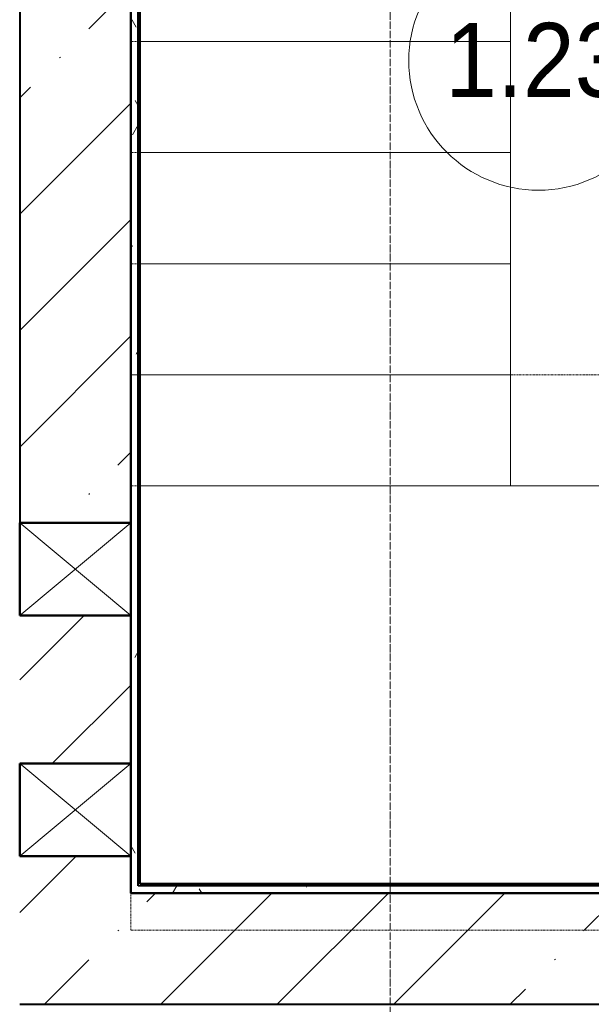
# Model space of a CAD drawing. Header units: millimetres. Extents: x -135639 to 224623, y -383017 to -59102.
# Tile 419 of 494: x 86013 to 87556, y -124821 to -122163. Entities that reach past the tile are written whole.
import ezdxf

# ---------------------------------------------------------------- set-up
doc = ezdxf.new("R2010")
doc.units = ezdxf.units.MM
for name, pattern in [('Линия сетки', [25, 20, -2.5, 0, -2.5]), ('Сверху', [3.96875, 2.38125, -1.5875]), ('Сверху_2_', [4.5, 3, -1.5]), ('Штрих_3_1_5_', [4.5, 3, -1.5])]:
    doc.linetypes.add(name, pattern=pattern)
for name, color, linetype, lineweight in [('A-010-A_ROOM', 7, 'Continuous', 20), ('A-200-M_WALL', 7, 'Continuous', 18), ('A-200-M_WALL_EXT', 7, 'Continuous', 18), ('A-200-M_WALL_INT', 7, 'Continuous', 18), ('A-200-M_WALL_PAT', 7, 'Continuous', 40), ('A-242-M_STAIR', 7, 'Continuous', 18), ('A-242-MB_STAIR', 7, 'Сверху_2_', 18), ('A-314-M_WINDOW', 7, 'Continuous', 18), ('Z-030-M_GRID', 7, 'Continuous', 9), ('Z-060-M_DETAIL', 7, 'Continuous', 18)]:
    doc.layers.add(name, color=color, linetype=linetype, lineweight=lineweight)
doc.styles.add('Arial_2', font='arial.ttf', dxfattribs={"width": 0.9, "height": 400})
pattern_1 = [(0, (0, 0), (406.4, 101.6), [33.528, -271.272, 33.528, -271.272, -1625.6]), (0, (0, 0), (406.4, 101.6), [-609.6, 33.528, -576.072, 33.528, -271.272, -711.2]), (0, (0, 0), (406.4, 101.6), [-1524, 33.528, -169.672, 33.528, -474.472]), (120, (152.4, 50.8), (-291.18818, 301.15272), [33.528, -271.272, 33.528, -271.272, -1625.6]), (120, (152.4, 50.8), (-291.18818, 301.15272), [-609.6, 33.528, -576.072, 33.528, -271.272, -711.2]), (120, (152.4, 50.8), (-291.18818, 301.15272), [-1524, 33.528, -169.672, 33.528, -474.472]), (240, (203.2, 254), (-115.21182, -402.75272), [33.528, -271.272, 33.528, -271.272, -1625.6]), (240, (203.2, 254), (-115.21182, -402.75272), [-609.6, 33.528, -576.072, 33.528, -271.272, -711.2]), (240, (203.2, 254), (-115.21182, -402.75272), [-1524, 33.528, -169.672, 33.528, -474.472])]
pattern_2 = [(45, (0, 0), (-314.309, 314.309), []), (45, (314.3, 0), (-314.309, 314.309), [555.625, -111.125, 3.353, -107.772])]

# ---------------------------------------------------------------- blocks, each defined once
blk = doc.blocks.new('135_SLK_GD_AR_rvt-1-B1_-7_650_')
at = {"layer": 'A-200-M_WALL_PAT', "lineweight": 9, "true_color": 0xaaaaaa}
h = blk.add_hatch(dxfattribs=at)
h.set_pattern_fill('FP_11', color=253, style=0, pattern_type=2)
h.set_pattern_definition(pattern_1)
h.paths.add_polyline_path([(94470, 68300), (94470, 73180), (94450, 73180), (94450, 68300)])
h = blk.add_hatch(dxfattribs=at)
h.set_pattern_fill('FP_11', color=253, style=0, pattern_type=2)
h.set_pattern_definition(pattern_1)
h.paths.add_polyline_path([(94475, 68300), (96730, 68300), (96730, 68320), (94470, 68320), (94470, 68300)])
at = {"layer": 'A-200-M_WALL', "color": 253, "lineweight": 40, "true_color": 0xaaaaaa}
for p, q in [((94470, 68320), (94470, 73175)), ((94475, 68320), (94470, 68320)), ((96725, 68320), (94475, 68320))]:
    blk.add_line(p, q, dxfattribs=at)
at = {"layer": 'A-200-M_WALL_INT', "color": 253, "lineweight": 40, "true_color": 0xaaaaaa}
for p, q in [((94475, 68325), (94475, 73175)), ((94450, 72250), (94450, 69300)), ((94450, 69050), (94450, 68650)), ((94450, 68400), (94450, 68300)), ((96725, 68325), (94475, 68325)), ((94450, 68300), (94470, 68300)), ((94470, 68300), (94475, 68300)), ((94475, 68300), (96725, 68300))]:
    blk.add_line(p, q, dxfattribs=at)
at = {"layer": 'A-242-M_STAIR', "color": 253, "true_color": 0xaaaaaa}
for p, q in [((95475, 70600), (95475, 70900)), ((94475, 70600), (95475, 70600)), ((95475, 70300), (95475, 70600)), ((94475, 70300), (95475, 70300)), ((95475, 70000), (95475, 70300)), ((94475, 70000), (95475, 70000)), ((95475, 69700), (95475, 70000)), ((94475, 69700), (95475, 69700)), ((95475, 69400), (95475, 69700)), ((94475, 69400), (95475, 69400)), ((95725, 69400), (95475, 69400))]:
    blk.add_line(p, q, dxfattribs=at)
at = {"layer": 'A-242-M_STAIR', "color": 253, "linetype": 'Штрих_3_1_5_', "true_color": 0xaaaaaa}
for p, q in [((94475, 70600), (95475, 70600)), ((94475, 70300), (95475, 70300)), ((94475, 70000), (95475, 70000)), ((94475, 69700), (95475, 69700)), ((94475, 69400), (95475, 69400))]:
    blk.add_line(p, q, dxfattribs=at)
at = {"layer": 'A-242-MB_STAIR', "color": 253, "linetype": 'Сверху', "true_color": 0xaaaaaa}
for p, q in [((94450, 69400), (94450, 72100)), ((95475, 69400), (95475, 72100)), ((94450, 70600), (95475, 70600)), ((94450, 70600), (95475, 70600)), ((94450, 70300), (95475, 70300)), ((94450, 70300), (95475, 70300)), ((94450, 70000), (95475, 70000)), ((94450, 70000), (95475, 70000)), ((94450, 69700), (94450, 68200)), ((95725, 69700), (94450, 69700)), ((94450, 69700), (95475, 69700)), ((94450, 69700), (95475, 69700)), ((94450, 69400), (94450, 68300)), ((94450, 69400), (95475, 69400)), ((94450, 69400), (95475, 69400)), ((95725, 69400), (95475, 69400)), ((94450, 68300), (96750, 68300)), ((94450, 68200), (96750, 68200))]:
    blk.add_line(p, q, dxfattribs=at)
blk = doc.blocks.new('231_Отверстие прямоуг _Окно_Стена_ - Ниша под балку-1947006-B1_-7_650_')
at = {"layer": 'A-314-M_WINDOW', "color": 253, "lineweight": 50, "true_color": 0xaaaaaa}
for p, q in [((0, -150), (0, 150)), ((0, 150), (250, 150)), ((250, 150), (250, -150)), ((250, -150), (0, -150))]:
    blk.add_line(p, q, dxfattribs=at)
at = {"layer": 'Z-060-M_DETAIL', "color": 253, "true_color": 0xaaaaaa}
for p, q in [((0, 150), (0, -150)), ((250, 150), (0, 150)), ((250, 150), (0, -150)), ((0, 150), (250, -150)), ((250, 150), (250, -150)), ((0, -150), (250, -150))]:
    blk.add_line(p, q, dxfattribs=at)
blk = doc.blocks.new('135_SLK_K1-2-3_KR_rvt-1-B1_-7_650_')
at = {"layer": 'A-200-M_WALL_PAT', "lineweight": 9, "true_color": 0xaaaaaa}
h = blk.add_hatch(dxfattribs=at)
h.set_pattern_fill('FP_20', color=253, style=0, pattern_type=2)
h.set_pattern_definition(pattern_2)
h.paths.add_polyline_path([(94450, 68300), (94450, 68400), (94150, 68400), (94150, 68300)])
h.paths.add_polyline_path([(94450, 68650), (94450, 69050), (94150, 69050), (94150, 68650)])
h.paths.add_polyline_path([(94150, 69300), (94450, 69300), (94450, 72250), (94150, 72250), (94150, 69675.7)])
h.paths.add_polyline_path([(94450, 72500), (94450, 72850), (94150, 72850), (94150, 72500)])
h.paths.add_polyline_path([(94150, 73100), (94450, 73100), (94450, 73200), (94150, 73200)])
h = blk.add_hatch(dxfattribs=at)
h.set_pattern_fill('FP_20', color=253, style=0, pattern_type=2)
h.set_pattern_definition(pattern_2)
h.paths.add_polyline_path([(95812.5, 68000), (96750, 68000), (96750, 68150), (97050, 68150), (97050, 68300), (94150, 68300), (94150, 68000)])
at = {"layer": 'A-200-M_WALL_EXT', "color": 253, "lineweight": 40, "true_color": 0xaaaaaa}
for p, q in [((94450, 69300), (94450, 72250)), ((94150, 71000), (94150, 69300)), ((94450, 68650), (94450, 69050)), ((94450, 68300), (94450, 68400)), ((97050, 68300), (94450, 68300)), ((94150, 68000), (96750, 68000))]:
    blk.add_line(p, q, dxfattribs=at)
at = {"layer": 'A-314-M_WINDOW', "color": 253, "lineweight": 18, "true_color": 0xaaaaaa}
for p, rotation in [((94300, 69050), 90), ((94300, 68400), 89.99999999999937)]:
    blk.add_blockref('231_Отверстие прямоуг _Окно_Стена_ - Ниша под балку-1947006-B1_-7_650_', p, dxfattribs=dict(at, rotation=rotation))
blk = doc.blocks.new('050_Марка_Помещение - Номер-620969-B1_-7_650_')
at = {"layer": 'A-010-A_ROOM', "color": 253, "true_color": 0xaaaaaa}
blk.add_circle((0, 0), 3.5, dxfattribs=at)
blk = doc.blocks.new('-1 эт')
at = {"layer": 'Z-030-M_GRID', "color": 253, "linetype": 'Линия сетки', "true_color": 0xaaaaaa}
blk.add_line((95150, -19701.1), (95150, 133719.9), dxfattribs=at)
at = {"lineweight": 5}
for name in ['135_SLK_GD_AR_rvt-1-B1_-7_650_', '135_SLK_K1-2-3_KR_rvt-1-B1_-7_650_']:
    blk.add_blockref(name, (0, 0), dxfattribs=at)
at = {"layer": 'A-010-A_ROOM', "color": 253, "true_color": 0xaaaaaa, "xscale": 99.99999999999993, "yscale": 99.99999999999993, "zscale": 99.99999999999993}
blk.add_blockref('050_Марка_Помещение - Номер-620969-B1_-7_650_', (95550.4, 70548.5), dxfattribs=at)
at = {"layer": 'A-010-A_ROOM', "color": 253, "lineweight": 9, "true_color": 0xaaaaaa, "insert": (95298.6, 70650.2), "char_height": 200, "width": 606.076, "attachment_point": 1, "style": 'Arial_2'}
blk.add_mtext('1.23', dxfattribs=at)

msp = doc.modelspace()

# ---------------------------------------------------------------- block references
msp.add_blockref('-1 эт', (-8136.8, -192821.5))

doc.saveas('drawing.dxf')
